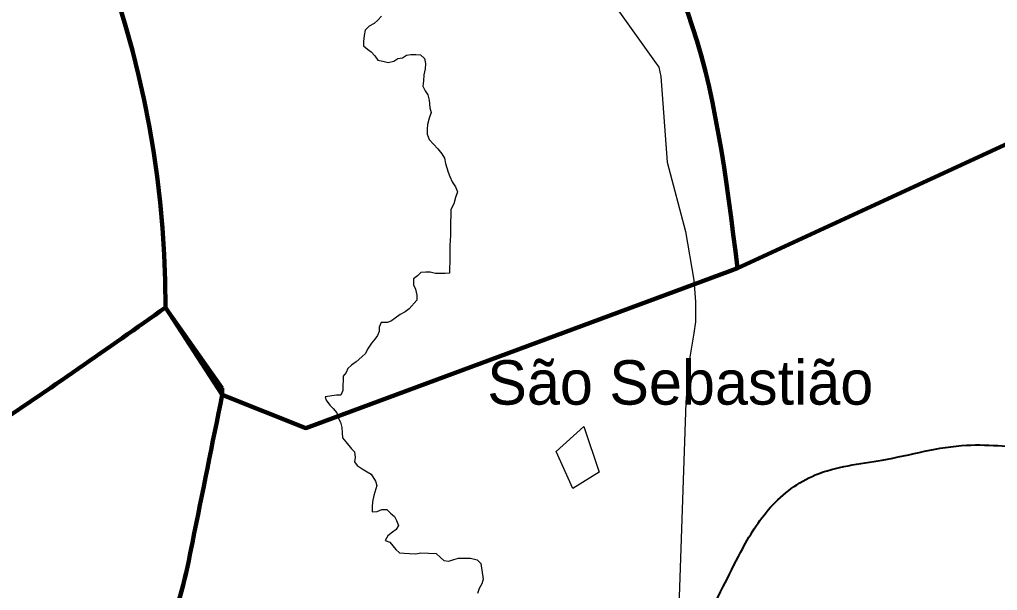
# Model space of a CAD drawing. Extents: x 553962 to 842807, y 8883888 to 9032388.
# Drawn here: x 761992 to 773010, y 8899378 to 8905805 of the extents above; entities that cross this region are included whole.
import ezdxf

# ---------------------------------------------------------------- set-up
doc = ezdxf.new("R2010")
doc.units = 0
doc.header["$LTSCALE"] = 20
doc.linetypes.add('MEDIUM_DASHED', pattern=[4.5, 3, -1.5])
for name, color, linetype, lineweight in [('10', 7, 'MEDIUM_DASHED', 60), ('12', 7, 'Continuous', 25), ('21', 7, 'Continuous', 25), ('24', 7, 'Continuous', 25), ('9', 7, 'Continuous', 90)]:
    doc.layers.add(name, color=color, linetype=linetype, lineweight=lineweight)
doc.layers.add('41', color=7, linetype='Continuous')

msp = doc.modelspace()

# ---------------------------------------------------------------- linework, layer by layer
at = {"layer": '10'}
msp.add_open_spline([(780116.15, 8904162.17), (779769.39, 8904177.94), (779422.62, 8904193.71), (779075.85, 8904209.48), (778695.9, 8904226.76), (778318.12, 8904159.82), (777940.98, 8904091.2), (777595.96, 8904028.42), (777262.06, 8903937.23), (776924.32, 8903854.63), (776803.35, 8903825.05), (776686.76, 8903750.37), (776569.67, 8903736.35), (776304.49, 8903704.6), (776099.47, 8903983.3), (775884.02, 8904233.14), (775776.35, 8904358), (775709.21, 8904488.31), (775694.87, 8904611.65), (775670.8, 8904818.6), (776050.43, 8904994.8), (776049.52, 8905226.73), (776047.68, 8905694.49), (775846.84, 8906171.82), (775860.37, 8906646.14), (775878.92, 8907296.23), (776043.6, 8907946.81), (776074.4, 8908597.03), (776108.2, 8909310.28), (775454.34, 8910013.78), (775625.18, 8910702.49), (775746.81, 8911192.83), (776625.71, 8911182.14), (776830.99, 8911648.76), (777030.16, 8912101.51), (777228.07, 8912557.13), (777420.65, 8913014.06), (777556.61, 8913336.63), (777687.59, 8913670.84), (777822.58, 8913983.99), (777919.56, 8914208.95), (778290.17, 8914361.17), (778319.09, 8914551.75), (778353.93, 8914781.35), (778054.25, 8915076.53), (777751.66, 8915261.46), (777515.32, 8915405.89), (777278.58, 8915289.12), (777042.36, 8915285.12), (776916.2, 8915282.98), (776790.12, 8915252.32), (776664.07, 8915261.46), (776484.73, 8915274.46), (776355.68, 8915449.78), (776238.49, 8915592.66), (776104.72, 8915755.73), (776352.41, 8916067), (776214.85, 8916207.73), (776079, 8916346.72), (775768.59, 8916238.74), (775623.77, 8916349.67), (775431.02, 8916497.32), (775387.06, 8916881.69), (775127.26, 8916988.41), (774292.14, 8917331.46), (773439.49, 8917458.06), (772578.86, 8917506.53), (772178.58, 8917529.08), (771773.41, 8917358), (771373.05, 8917411.91), (771257.49, 8917427.47), (771157.31, 8917493.95), (771065.69, 8917577.51), (770748.62, 8917866.67), (770887.06, 8918430.92), (770592.83, 8918689.38), (770430.57, 8918831.91), (770160.08, 8918846.97), (770001.75, 8918996.92), (769746.9, 8919238.26), (769557.21, 8919552.57), (769292.45, 8919801.25), (768866.21, 8920201.59), (768426.67, 8920562.04), (767897.5, 8920818.5), (767600.29, 8920962.53), (767240.04, 8920922.04), (766928.13, 8920842.15), (766587.97, 8920755.03), (766267.79, 8920606.43), (765982.4, 8920369.02), (765805.03, 8920221.47), (765830.93, 8919932.03), (765651.39, 8919801.25), (765249.74, 8919508.69), (764806.41, 8919315.79), (764351.02, 8919115.2), (764017.01, 8918968.08), (763624.43, 8918749.48), (763310.71, 8918831.32)], degree=3, dxfattribs=at)
at = {"layer": '12'}
msp.add_lwpolyline([(765851.39, 8909866.55), (765978.06, 8909677.84), (766089.18, 8909417.84), (766464.36, 8908928.11), (766773.63, 8908525.11), (767002.1, 8908315.83), (767118.77, 8908178.08), (769146.05, 8905336.93), (769196.75, 8905270.62), (769216.73, 8905163.6), (769289.6, 8904200.68), (769495.6, 8903420.91), (769590.37, 8902870.57), (769609.85, 8902626.02), (769609.02, 8902401.88), (769588.18, 8902274.57), (769536.07, 8901958.83), (769498.71, 8901495.33), (769413.01, 8898973.91), (769458.58, 8898897.42), (769509.37, 8898856.57), (769545.34, 8898826.96)], dxfattribs=at)
at = {"layer": '12', "lineweight": 40}
msp.add_spline([(762623.86, 8893658.55), (765112.71, 8894889), (765616.08, 8895112.71), (766035.55, 8895168.64), (766622.81, 8895168.64), (767098.21, 8895308.47), (767433.78, 8895644.04), (767797.32, 8896343.16), (767965.11, 8896650.77), (768216.79, 8896818.56), (768636.26, 8897489.71), (769335.38, 8898552.37), (769698.92, 8899027.77), (770118.39, 8899810.78), (770453.97, 8900314.15), (770957.33, 8900677.69), (771712.38, 8900845.47), (772663.18, 8901013.26), (773474.15, 8900985.3), (774089.38, 8900957.33), (774760.53, 8900621.76), (775207.96, 8900453.97), (775431.68, 8900426), (775851.15, 8900733.62), (776242.66, 8901013.26), (776578.23, 8900985.3), (777025.67, 8900873.44), (777193.46, 8900929.37), (777277.35, 8901125.12), (777221.42, 8901460.7), (777277.35, 8901964.06), (777221.42, 8902439.46), (777081.6, 8902691.14), (777165.49, 8902914.86), (777417.17, 8903474.15), (777836.64, 8904201.24), (778228.15, 8904648.67), (778591.69, 8904956.28), (779254.29, 8905013.85), (779906.03, 8904928.32), (780814.77, 8904826.84)], degree=3, dxfattribs=at)
at = {"layer": '21'}
msp.add_lwpolyline([(768037.33, 8900940.89), (768350.28, 8901225.46), (768523.5, 8900707.79), (768226.49, 8900525.15)], close=True, dxfattribs=at)
at = {"layer": '24'}
for points in [[(766069.65, 8905842.93), (766028.65, 8905797.35), (765987.71, 8905761.96), (765931.56, 8905731.75), (765885.47, 8905686.2), (765874.88, 8905625.15), (765869.33, 8905558.96), (765868.98, 8905508.02), (765914.51, 8905472.08), (765954.99, 8905441.25), (765995.36, 8905395.15), (766030.65, 8905349.08), (766086.52, 8905338.53), (766147.45, 8905322.86), (766208.59, 8905337.75), (766254.57, 8905368.02), (766305.47, 8905372.78), (766351.45, 8905403.05), (766402.38, 8905412.91), (766458.32, 8905412.55), (766509.15, 8905407.14), (766554.64, 8905366.09), (766564.43, 8905310), (766564.01, 8905248.87), (766548.3, 8905182.75), (766542.75, 8905116.57), (766537.25, 8905055.48), (766562.33, 8905004.38), (766592.53, 8904958.34), (766607.37, 8904897.12), (766616.94, 8904810.46), (766631.85, 8904759.43), (766605.97, 8904693.37)], [(766605.97, 8904693.37), (766590.22, 8904622.16), (766584.78, 8904571.26), (766584.4, 8904515.23), (766609.4, 8904453.94), (766654.83, 8904402.71), (766705.34, 8904351.45), (766750.73, 8904295.12), (766780.89, 8904243.99), (766790.64, 8904182.8), (766820.49, 8904085.83), (766840.52, 8904039.86), (766865.53, 8903978.57), (766905.83, 8903922.28), (766925.79, 8903866.12), (766904.99, 8903800.03), (766884.16, 8903728.85), (766853.22, 8903667.92), (766852.8, 8903606.8), (766847.12, 8903520.24), (766846.56, 8903438.74), (766846.11, 8903372.53), (766845.76, 8903321.59), (766840.25, 8903260.5), (766839.79, 8903194.28), (766839.37, 8903133.16), (766838.95, 8903072.03), (766838.5, 8903005.82), (766838.11, 8902949.79), (766787.22, 8902945.02), (766731.27, 8902945.38), (766680.41, 8902945.7), (766619.49, 8902961.38), (766568.63, 8902961.7), (766512.65, 8902956.97), (766476.8, 8902921.54), (766430.78, 8902886.18)], [(766430.78, 8902886.18), (766430.33, 8902819.96), (766455.41, 8902768.86), (766470.21, 8902702.55), (766469.82, 8902646.52), (766382.7, 8902550.29), (766336.68, 8902514.93), (766280.52, 8902484.73), (766224.3, 8902444.34), (766183.4, 8902414.04), (766137.48, 8902393.96), (766066.28, 8902394.41), (766045.59, 8902343.61), (766045.24, 8902292.67), (766024.58, 8902246.96), (765993.78, 8902206.41), (765957.86, 8902160.79), (765911.64, 8902094.87), (765890.94, 8902044.06), (765850.01, 8902008.67), (765783.51, 8901953.06), (765732.37, 8901912.64), (765691.43, 8901877.24), (765670.77, 8901831.53), (765639.98, 8901790.98), (765639.63, 8901740.04), (765634.19, 8901689.14), (765633.77, 8901628.01), (765613.08, 8901577.21), (765562.22, 8901577.54), (765437.45, 8901556.79)], [(765437.45, 8901556.79), (765446.41, 8901519.83), (765486.71, 8901463.54), (765527.15, 8901427.63), (765567.49, 8901376.43), (765582.36, 8901320.3), (765607.48, 8901274.3), (765622.31, 8901213.08), (765626.98, 8901151.92), (765631.68, 8901095.86), (765666.97, 8901049.79), (765732.56, 8900972.96), (765767.92, 8900937.07), (765772.58, 8900875.92), (765767.15, 8900825.01), (765797.38, 8900784.07), (765853.08, 8900748.05), (765908.78, 8900712.04), (765954.38, 8900686.28), (766004.71, 8900609.55), (766019.62, 8900558.51), (765983.25, 8900446.68), (765967.5, 8900375.47), (765967.12, 8900319.44), (765966.73, 8900263.41), (766022.71, 8900268.14), (766073.71, 8900288.19), (766129.66, 8900287.83), (766170.06, 8900246.82), (766215.59, 8900210.87), (766240.71, 8900164.87), (766260.67, 8900108.71), (766234.92, 8900063.03), (766194.02, 8900032.73), (766142.88, 8899992.3)], [(766142.88, 8899992.3), (766112.02, 8899941.56), (766162.74, 8899920.86), (766198.06, 8899879.89), (766233.38, 8899838.91), (766273.82, 8899802.99), (766324.65, 8899797.57), (766385.64, 8899792.09), (766456.85, 8899791.63), (766512.86, 8899801.46), (766685.75, 8899795.26), (766736.29, 8899749.09), (766771.65, 8899713.2), (766827.56, 8899707.75), (766883.65, 8899727.77), (766939.7, 8899742.69), (767000.73, 8899742.3), (767071.93, 8899741.84), (767148.08, 8899720.98), (767188.49, 8899679.97), (767217.81, 8899506.59), (767202.17, 8899450.66), (767171.31, 8899399.91), (767150.58, 8899344.02)]]:
    msp.add_lwpolyline(points, dxfattribs=at)
at = {"layer": '9'}
for p, q in [((770082.67, 8903005.66), (774319.86, 8904959.19)), ((770082.67, 8903005.66), (774319.86, 8904959.19)), ((764276.02, 8901656.29), (763642.25, 8902557.75)), ((764276.02, 8901656.29), (763642.25, 8902557.75)), ((764276.29, 8901581.71), (764276.02, 8901656.29)), ((764276.29, 8901581.71), (764276.02, 8901656.29))]:
    msp.add_line(p, q, dxfattribs=at)
for points in [[(764276.29, 8901580.17), (765216.62, 8901206.3), (770002.8, 8902976.12), (770082.67, 8903005.66)], [(763638.29, 8902563.48), (763638.29, 8902563.49), (764276.29, 8901580.17)]]:
    msp.add_lwpolyline(points, dxfattribs=at)
for points in [[(752845.84, 8918517.4), (763638.29, 8902563.49), (763638.29, 8902563.48)], [(767609.5, 8908510.77), (767705.4, 8907748.75), (767883.32, 8907673.87), (770082.67, 8903005.66)], [(770082.67, 8903005.66), (767883.32, 8907673.87), (767705.4, 8907748.75), (767609.5, 8908510.77)], [(757238.95, 8900598.54), (757578.96, 8900909.03), (759102.06, 8900791.34), (760498.45, 8900622.31), (761638.42, 8901185.57), (763638.29, 8902563.49)], [(764276.29, 8901580.17), (763940.44, 8899918.04), (763627.11, 8898858.14), (762679.02, 8897628.63), (762191.75, 8896950.72), (761554.52, 8896502.55), (761146.82, 8896228.89), (760383.85, 8895883.54), (759851.07, 8895788.67), (759367.15, 8895490.6), (759138.53, 8895417.38), (758810.16, 8895522.65), (758557.11, 8895551.03), (758302.04, 8895351.5), (758046.53, 8895101.33), (758297.57, 8894845.04), (758186.19, 8893706.74), (757803.14, 8893356.8), (757776.69, 8893230.49), (758304.77, 8892793.58)], [(764276.29, 8901580.17), (763940.44, 8899918.04), (763627.11, 8898858.14), (762679.02, 8897628.63), (762191.75, 8896950.72), (761554.52, 8896502.55), (761146.82, 8896228.89), (760383.85, 8895883.54), (759851.07, 8895788.67), (759367.15, 8895490.6), (759138.53, 8895417.38), (758810.16, 8895522.65), (758557.11, 8895551.03), (758302.04, 8895351.5), (758046.53, 8895101.33), (758297.57, 8894845.04), (758186.19, 8893706.74), (757803.14, 8893356.8), (757776.69, 8893230.49), (758304.77, 8892793.58)]]:
    msp.add_spline(points, degree=3, dxfattribs=at)

# ---------------------------------------------------------------- texts
at = {"layer": '41'}
msp.add_text('São Sebastião', height=500, dxfattribs=at).set_placement((767262.32, 8901469.76))

doc.saveas('drawing.dxf')
